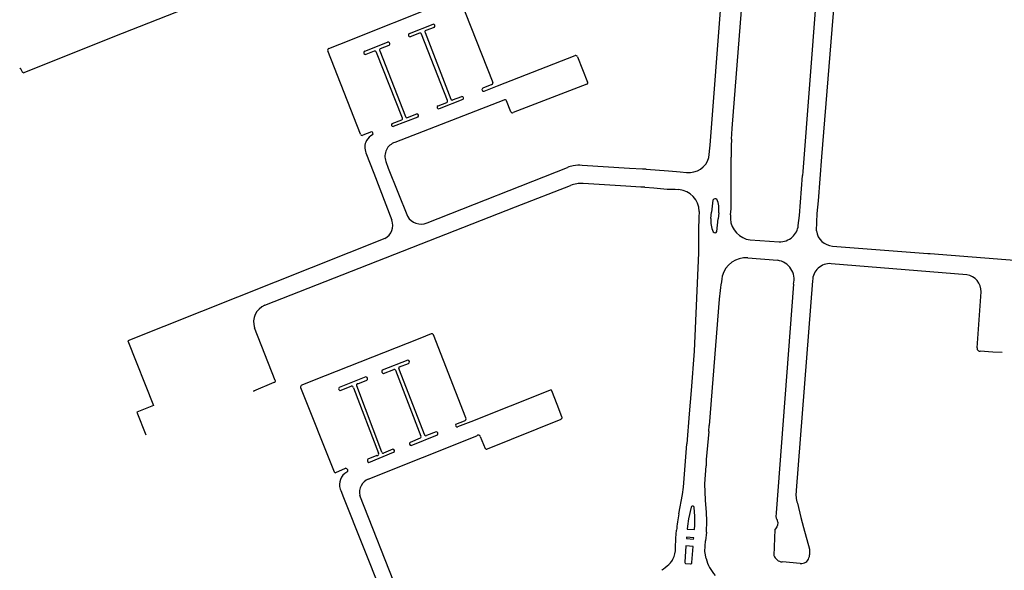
# Model space of a CAD drawing. Extents: x 148869 to 161638, y 453607 to 469810.
# Tile 959 of 1056: x 159130.82 to 159134.11, y 459867.06 to 459868.89. Entities that reach past the tile are written whole.
import ezdxf

# ---------------------------------------------------------------- set-up
doc = ezdxf.new("R2010")
doc.units = 0
doc.layers.add('LKI_V01_KANTRIJWEG', color=252, linetype='CONTINUOUS')

msp = doc.modelspace()

# ---------------------------------------------------------------- linework, layer by layer
at = {"layer": 'LKI_V01_KANTRIJWEG'}
for p, q in [((159133.5193, 459869.4925), (159133.4344, 459868.3882)), ((159133.5193, 459869.4925), (159133.4344, 459868.3882)), ((159133.1996, 459868.5316), (159133.2719, 459869.4634)), ((159133.1996, 459868.5316), (159133.2719, 459869.4634)), ((159133.1257, 459868.4763), (159133.1937, 459869.3521)), ((159133.1257, 459868.4763), (159133.1937, 459869.3521)), ((159131.1363, 459868.8371), (159131.7359, 459869.0759)), ((159131.1363, 459868.8371), (159131.7359, 459869.0759)), ((159132.2903, 459868.9667), (159132.4014, 459868.6846)), ((159132.2903, 459868.9667), (159132.4014, 459868.6846)), ((159131.8909, 459868.8126), (159132.248, 459868.9545)), ((159131.8909, 459868.8126), (159132.248, 459868.9545)), ((159132.1232, 459868.8479), (159132.2027, 459868.8793)), ((159132.1232, 459868.8479), (159132.2027, 459868.8793)), ((159132.2062, 459868.8683), (159132.1782, 459868.8578)), ((159132.2062, 459868.8683), (159132.1782, 459868.8578)), ((159130.9831, 459868.776), (159131.1363, 459868.8371)), ((159130.9831, 459868.776), (159131.1363, 459868.8371)), ((159132.1567, 459868.8488), (159132.1262, 459868.8374)), ((159132.1567, 459868.8488), (159132.1262, 459868.8374)), ((159132.2505, 459868.6247), (159132.1632, 459868.8463)), ((159132.2505, 459868.6247), (159132.1632, 459868.8463)), ((159132.1757, 459868.8513), (159132.2619, 459868.6287)), ((159132.1757, 459868.8513), (159132.2619, 459868.6287)), ((159131.8547, 459868.7982), (159131.8909, 459868.8126)), ((159131.8547, 459868.7982), (159131.8909, 459868.8126)), ((159131.9742, 459868.7896), (159132.0507, 459868.8195)), ((159131.9742, 459868.7896), (159132.0507, 459868.8195)), ((159132.0552, 459868.8085), (159132.0263, 459868.7971)), ((159132.0552, 459868.8085), (159132.0263, 459868.7971)), ((159130.8356, 459868.7171), (159130.9831, 459868.776)), ((159130.8356, 459868.7171), (159130.9831, 459868.776)), ((159131.9604, 459868.5121), (159131.8512, 459868.7902)), ((159131.9604, 459868.5121), (159131.8512, 459868.7902)), ((159132.0062, 459868.789), (159131.9777, 459868.7781)), ((159132.0062, 459868.789), (159131.9777, 459868.7781)), ((159132.0999, 459868.5654), (159132.0137, 459868.785)), ((159132.0999, 459868.5654), (159132.0137, 459868.785)), ((159132.0242, 459868.7906), (159132.1104, 459868.5714)), ((159132.0242, 459868.7906), (159132.1104, 459868.5714)), ((159132.4167, 459868.6735), (159132.676, 459868.7747)), ((159132.4167, 459868.6735), (159132.676, 459868.7747)), ((159132.684, 459868.7702), (159132.7174, 459868.6861)), ((159132.684, 459868.7702), (159132.7174, 459868.6861)), ((159130.8285, 459868.7294), (159130.8327, 459868.7202)), ((159130.8285, 459868.7294), (159130.8327, 459868.7202)), ((159132.3982, 459868.6784), (159132.3685, 459868.6656)), ((159132.3982, 459868.6784), (159132.3685, 459868.6656)), ((159132.372, 459868.6561), (159132.4167, 459868.6735)), ((159132.372, 459868.6561), (159132.4167, 459868.6735)), ((159132.7144, 459868.6791), (159132.4697, 459868.5844)), ((159132.7144, 459868.6791), (159132.4697, 459868.5844)), ((159132.2675, 459868.6267), (159132.2984, 459868.6381)), ((159132.2675, 459868.6267), (159132.2984, 459868.6381)), ((159132.4379, 459868.626), (159132.0746, 459868.4849)), ((159132.4379, 459868.626), (159132.0746, 459868.4849)), ((159132.219, 459868.6068), (159132.2479, 459868.6182)), ((159132.219, 459868.6068), (159132.2479, 459868.6182)), ((159132.3009, 459868.6276), (159132.222, 459868.5973)), ((159132.3009, 459868.6276), (159132.222, 459868.5973)), ((159132.4619, 459868.5874), (159132.4469, 459868.6239)), ((159132.4619, 459868.5874), (159132.4469, 459868.6239)), ((159132.1509, 459868.5693), (159132.0694, 459868.5379)), ((159132.1509, 459868.5693), (159132.0694, 459868.5379)), ((159132.1173, 459868.5683), (159132.1484, 459868.5798)), ((159132.1173, 459868.5683), (159132.1484, 459868.5798)), ((159132.0659, 459868.5479), (159132.0979, 459868.5604)), ((159132.0659, 459868.5479), (159132.0979, 459868.5604)), ((159131.9969, 459868.5205), (159131.9678, 459868.5095)), ((159131.9969, 459868.5205), (159131.9678, 459868.5095)), ((159133.197, 459868.4957), (159133.1996, 459868.5316)), ((159133.197, 459868.4957), (159133.1996, 459868.5316)), ((159133.1218, 459868.4343), (159133.1257, 459868.4763)), ((159133.1218, 459868.4343), (159133.1257, 459868.4763)), ((159131.9783, 459868.45), (159132.0047, 459868.382)), ((159131.9783, 459868.45), (159132.0047, 459868.382)), ((159132.0448, 459868.421), (159132.0522, 459868.3995)), ((159132.0448, 459868.421), (159132.0522, 459868.3995)), ((159132.8568, 459868.3984), (159132.6991, 459868.4081)), ((159132.8568, 459868.3984), (159132.6991, 459868.4081)), ((159133.1964, 459868.2833), (159133.196, 459868.4356)), ((159133.1964, 459868.2833), (159133.196, 459868.4356)), ((159132.0047, 459868.382), (159132.0649, 459868.2263)), ((159132.0047, 459868.382), (159132.0649, 459868.2263)), ((159132.0522, 459868.3995), (159132.1166, 459868.2387)), ((159132.0522, 459868.3995), (159132.1166, 459868.2387)), ((159132.182, 459868.2172), (159132.6501, 459868.4012)), ((159132.182, 459868.2172), (159132.6501, 459868.4012)), ((159132.8999, 459868.3961), (159132.8568, 459868.3984)), ((159132.8999, 459868.3961), (159132.8568, 459868.3984)), ((159132.9126, 459868.3955), (159132.8999, 459868.3961)), ((159132.9126, 459868.3955), (159132.8999, 459868.3961)), ((159132.9126, 459868.3955), (159132.9874, 459868.3901)), ((159132.9126, 459868.3955), (159132.9874, 459868.3901)), ((159132.9874, 459868.3901), (159133.0135, 459868.3878)), ((159132.9874, 459868.3901), (159133.0135, 459868.3878)), ((159133.0135, 459868.3878), (159133.0262, 459868.3871)), ((159133.0135, 459868.3878), (159133.0262, 459868.3871)), ((159133.0262, 459868.3871), (159133.0475, 459868.3851)), ((159133.0262, 459868.3871), (159133.0475, 459868.3851)), ((159133.4236, 459868.2419), (159133.4339, 459868.3742)), ((159133.4236, 459868.2419), (159133.4339, 459868.3742)), ((159133.4344, 459868.3882), (159133.4339, 459868.3742)), ((159133.4344, 459868.3882), (159133.4339, 459868.3742)), ((159132.8448, 459868.3397), (159132.7025, 459868.3481)), ((159132.8448, 459868.3397), (159132.7025, 459868.3481)), ((159132.8951, 459868.3361), (159132.8448, 459868.3397)), ((159132.8951, 459868.3361), (159132.8448, 459868.3397)), ((159132.9077, 459868.3359), (159132.8951, 459868.3361)), ((159132.9077, 459868.3359), (159132.8951, 459868.3361)), ((159132.9077, 459868.3359), (159132.9082, 459868.3359)), ((159132.9077, 459868.3359), (159132.9082, 459868.3359)), ((159132.9082, 459868.3359), (159132.9384, 459868.3333)), ((159132.9082, 459868.3359), (159132.9384, 459868.3333)), ((159132.9384, 459868.3333), (159132.9823, 459868.3296)), ((159132.9384, 459868.3333), (159132.9823, 459868.3296)), ((159132.9823, 459868.3296), (159133.009, 459868.3288)), ((159132.9823, 459868.3296), (159133.009, 459868.3288)), ((159133.009, 459868.3288), (159133.0217, 459868.3276)), ((159133.009, 459868.3288), (159133.0217, 459868.3276)), ((159133.1353, 459868.2928), (159133.1303, 459868.252)), ((159133.1353, 459868.2928), (159133.1303, 459868.252)), ((159133.0892, 459868.255), (159133.0883, 459868.2347)), ((159133.0892, 459868.255), (159133.0883, 459868.2347)), ((159133.1281, 459868.2314), (159133.1303, 459868.252)), ((159133.1281, 459868.2314), (159133.1303, 459868.252)), ((159133.1546, 459868.2501), (159133.1526, 459868.2298)), ((159133.1546, 459868.2501), (159133.1526, 459868.2298)), ((159133.1939, 459868.2435), (159133.1934, 459868.2302)), ((159133.1939, 459868.2435), (159133.1934, 459868.2302)), ((159133.4196, 459868.2078), (159133.4236, 459868.2419)), ((159133.4196, 459868.2078), (159133.4236, 459868.2419)), ((159133.1484, 459868.1876), (159133.1526, 459868.2298)), ((159133.1484, 459868.1876), (159133.1526, 459868.2298)), ((159132.0416, 459868.1648), (159131.1846, 459867.824)), ((159132.0416, 459868.1648), (159131.1846, 459867.824)), ((159133.0871, 459868.1699), (159133.0874, 459868.117)), ((159133.0871, 459868.1699), (159133.0874, 459868.117)), ((159133.2596, 459868.1603), (159133.3555, 459868.1535)), ((159133.2596, 459868.1603), (159133.3555, 459868.1535)), ((159133.5342, 459868.1394), (159133.8512, 459868.1148)), ((159133.5342, 459868.1394), (159133.8512, 459868.1148)), ((159133.8512, 459868.1148), (159133.8597, 459868.1143)), ((159133.8512, 459868.1148), (159133.8597, 459868.1143)), ((159133.8512, 459868.1148), (159133.8597, 459868.1143)), ((159133.8512, 459868.1148), (159133.8597, 459868.1143)), ((159133.8597, 459868.1143), (159134.4486, 459868.069)), ((159133.8597, 459868.1143), (159134.4486, 459868.069)), ((159133.2517, 459868.1001), (159133.3507, 459868.0921)), ((159133.2517, 459868.1001), (159133.3507, 459868.0921)), ((159133.981, 459868.0438), (159133.5293, 459868.0808)), ((159133.981, 459868.0438), (159133.5293, 459868.0808)), ((159133.4039, 459868.0124), (159133.3457, 459867.2502)), ((159133.4039, 459868.0124), (159133.3457, 459867.2502)), ((159133.4673, 459868.024), (159133.4131, 459867.3241)), ((159133.4673, 459868.024), (159133.4131, 459867.3241)), ((159134.0158, 459867.7999), (159134.0294, 459867.9866)), ((159134.0158, 459867.7999), (159134.0294, 459867.9866)), ((159133.1558, 459867.9624), (159133.1228, 459867.5409)), ((159133.1558, 459867.9624), (159133.1228, 459867.5409)), ((159131.676, 459867.6916), (159131.6069, 459867.8668)), ((159131.676, 459867.6916), (159131.6069, 459867.8668)), ((159132.1955, 459867.8466), (159132.158, 459867.8318)), ((159132.1955, 459867.8466), (159132.158, 459867.8318)), ((159132.158, 459867.8318), (159131.8001, 459867.6901)), ((159132.158, 459867.8318), (159131.8001, 459867.6901)), ((159132.311, 459867.5666), (159132.2038, 459867.843)), ((159132.311, 459867.5666), (159132.2038, 459867.843)), ((159134.0163, 459867.7956), (159134.0166, 459867.7946)), ((159134.0163, 459867.7956), (159134.0166, 459867.7946)), ((159134.0681, 459867.7862), (159134.0256, 459867.7892)), ((159134.0681, 459867.7862), (159134.0256, 459867.7892)), ((159134.0997, 459867.7841), (159134.0681, 459867.7862)), ((159134.0997, 459867.7841), (159134.0681, 459867.7862)), ((159132.1183, 459867.7593), (159132.0326, 459867.7255)), ((159132.1183, 459867.7593), (159132.0326, 459867.7255)), ((159132.09, 459867.7364), (159132.1207, 459867.7477)), ((159132.09, 459867.7364), (159132.1207, 459867.7477)), ((159132.0368, 459867.7151), (159132.071, 459867.7284)), ((159132.0368, 459867.7151), (159132.071, 459867.7284)), ((159132.0772, 459867.7252), (159132.1619, 459867.5056)), ((159132.0772, 459867.7252), (159132.1619, 459867.5056)), ((159131.6764, 459867.6905), (159131.676, 459867.6916)), ((159131.6764, 459867.6905), (159131.676, 459867.6916)), ((159131.8001, 459867.6901), (159131.7643, 459867.676)), ((159131.8001, 459867.6901), (159131.7643, 459867.676)), ((159131.9779, 459867.7033), (159131.8886, 459867.668)), ((159131.9779, 459867.7033), (159131.8886, 459867.668)), ((159131.9511, 459867.6807), (159131.9811, 459867.6923)), ((159131.9511, 459867.6807), (159131.9811, 459867.6923)), ((159131.7607, 459867.6682), (159131.8724, 459867.387)), ((159131.7607, 459867.6682), (159131.8724, 459867.387)), ((159131.8924, 459867.6579), (159131.9296, 459867.6719)), ((159131.8924, 459867.6579), (159131.9296, 459867.6719)), ((159131.9368, 459867.6668), (159132.0206, 459867.449)), ((159131.9368, 459867.6668), (159132.0206, 459867.449)), ((159132.0316, 459867.4519), (159131.9475, 459867.6736)), ((159132.0316, 459867.4519), (159131.9475, 459867.6736)), ((159132.5904, 459867.6578), (159132.3283, 459867.5539)), ((159132.5904, 459867.6578), (159132.3283, 459867.5539)), ((159132.6159, 459867.6114), (159132.5982, 459867.6569)), ((159132.6159, 459867.6114), (159132.5982, 459867.6569)), ((159133.0621, 459867.6576), (159133.0564, 459867.5799)), ((159133.0621, 459867.6576), (159133.0564, 459867.5799)), ((159131.2312, 459867.5926), (159131.2152, 459867.5861)), ((159131.2312, 459867.5926), (159131.2152, 459867.5861)), ((159131.2152, 459867.5861), (159131.245, 459867.5101)), ((159131.2152, 459867.5861), (159131.245, 459867.5101)), ((159132.6319, 459867.5706), (159132.6159, 459867.6114)), ((159132.6319, 459867.5706), (159132.6159, 459867.6114)), ((159132.2783, 459867.5458), (159132.3066, 459867.5565)), ((159132.2783, 459867.5458), (159132.3066, 459867.5565)), ((159132.3283, 459867.5539), (159132.2839, 459867.5363)), ((159132.3283, 459867.5539), (159132.2839, 459867.5363)), ((159132.3837, 459867.4636), (159132.6289, 459867.5629)), ((159132.3837, 459867.4636), (159132.6289, 459867.5629)), ((159133.0564, 459867.5799), (159133.0478, 459867.4803)), ((159133.0564, 459867.5799), (159133.0478, 459867.4803)), ((159132.2122, 459867.5198), (159132.1801, 459867.5079)), ((159132.2122, 459867.5198), (159132.1801, 459867.5079)), ((159133.1216, 459867.5214), (159133.1131, 459867.4274)), ((159133.1216, 459867.5214), (159133.1131, 459867.4274)), ((159133.1216, 459867.5214), (159133.1228, 459867.5409)), ((159133.1216, 459867.5214), (159133.1228, 459867.5409)), ((159131.9863, 459867.3628), (159132.3478, 459867.5065)), ((159131.9863, 459867.3628), (159132.3478, 459867.5065)), ((159132.1587, 459867.499), (159132.1253, 459867.4848)), ((159132.1587, 459867.499), (159132.1253, 459867.4848)), ((159132.1289, 459867.475), (159132.2173, 459867.5105)), ((159132.1289, 459867.475), (159132.2173, 459867.5105)), ((159132.3597, 459867.505), (159132.376, 459867.4648)), ((159132.3597, 459867.505), (159132.376, 459867.4648)), ((159132.0676, 459867.462), (159132.0373, 459867.4495)), ((159132.0676, 459867.462), (159132.0373, 459867.4495)), ((159132.0146, 459867.4409), (159131.9849, 459867.4294)), ((159132.0146, 459867.4409), (159131.9849, 459867.4294)), ((159131.9875, 459867.4184), (159132.0706, 459867.4519)), ((159131.9875, 459867.4184), (159132.0706, 459867.4519)), ((159133.1131, 459867.4274), (159133.1121, 459867.4072)), ((159133.1131, 459867.4274), (159133.1121, 459867.4072)), ((159131.8783, 459867.3849), (159131.9108, 459867.3986)), ((159131.8783, 459867.3849), (159131.9108, 459867.3986)), ((159131.8925, 459867.3293), (159131.8943, 459867.325)), ((159131.8925, 459867.3293), (159131.8943, 459867.325)), ((159131.8943, 459867.325), (159131.9037, 459867.3014)), ((159131.8943, 459867.325), (159131.9037, 459867.3014)), ((159131.9037, 459867.3014), (159132.0472, 459866.9422)), ((159131.9037, 459867.3014), (159132.0472, 459866.9422)), ((159132.0957, 459866.9593), (159131.9582, 459867.3081)), ((159132.0957, 459866.9593), (159131.9582, 459867.3081)), ((159133.0215, 459867.2471), (159133.0341, 459867.3108)), ((159133.0215, 459867.2471), (159133.0341, 459867.3108)), ((159133.0698, 459867.2726), (159133.0662, 459867.2727)), ((159133.0698, 459867.2726), (159133.0662, 459867.2727)), ((159133.4166, 459867.2821), (159133.4284, 459867.2345)), ((159133.4166, 459867.2821), (159133.4284, 459867.2345)), ((159133.1132, 459867.1861), (159133.1146, 459867.2229)), ((159133.1132, 459867.1861), (159133.1146, 459867.2229)), ((159133.3457, 459867.2502), (159133.3452, 459867.2368)), ((159133.3457, 459867.2502), (159133.3452, 459867.2368)), ((159133.4284, 459867.2345), (159133.4372, 459867.2016)), ((159133.4284, 459867.2345), (159133.4372, 459867.2016)), ((159133.0113, 459867.1654), (159133.014, 459867.1922)), ((159133.0113, 459867.1654), (159133.014, 459867.1922)), ((159133.3415, 459867.1947), (159133.3382, 459867.1084)), ((159133.3415, 459867.1947), (159133.3382, 459867.1084)), ((159133.3478, 459867.2024), (159133.3415, 459867.1947)), ((159133.3478, 459867.2024), (159133.3415, 459867.1947)), ((159133.3516, 459867.2195), (159133.3506, 459867.208)), ((159133.3516, 459867.2195), (159133.3506, 459867.208)), ((159133.01, 459867.1328), (159133.0113, 459867.1654)), ((159133.01, 459867.1328), (159133.0113, 459867.1654)), ((159133.1082, 459867.1216), (159133.1109, 459867.1568)), ((159133.1082, 459867.1216), (159133.1109, 459867.1568)), ((159133.1132, 459867.1861), (159133.1109, 459867.1568)), ((159133.1132, 459867.1861), (159133.1109, 459867.1568)), ((159133.1125, 459867.0975), (159133.1082, 459867.1216)), ((159133.1125, 459867.0975), (159133.1082, 459867.1216)), ((159133.0452, 459867.0811), (159133.0605, 459867.08)), ((159133.0452, 459867.0811), (159133.0605, 459867.08)), ((159133.4264, 459867.0812), (159133.3665, 459867.0863)), ((159133.4264, 459867.0812), (159133.3665, 459867.0863))]:
    msp.add_line(p, q, dxfattribs=at)
for points in [[(159133.5464, 459869.0406), (159133.4971, 459868.4374), (159133.4856, 459868.2902), (159133.482, 459868.2486), (159133.4798, 459868.19)], [(159133.5464, 459869.0406), (159133.4971, 459868.4374), (159133.4856, 459868.2902), (159133.482, 459868.2486), (159133.4798, 459868.19)], [(159131.6419, 459867.942), (159132.4765, 459868.2703), (159132.6605, 459868.3412)], [(159131.6419, 459867.942), (159132.4765, 459868.2703), (159132.6605, 459868.3412)], [(159133.0874, 459868.117), (159133.0722, 459867.7896), (159133.0621, 459867.6576)], [(159133.0874, 459868.117), (159133.0722, 459867.7896), (159133.0621, 459867.6576)], [(159131.1846, 459867.824), (159131.2702, 459867.6083), (159131.2312, 459867.5926)], [(159131.1846, 459867.824), (159131.2702, 459867.6083), (159131.2312, 459867.5926)], [(159132.1733, 459867.5118), (159132.098, 459867.7055), (159132.0885, 459867.7314)], [(159132.1733, 459867.5118), (159132.098, 459867.7055), (159132.0885, 459867.7314)], [(159131.6059, 459867.6532), (159131.6043, 459867.6572), (159131.673, 459867.6856)], [(159131.6059, 459867.6532), (159131.6043, 459867.6572), (159131.673, 459867.6856)], [(159133.0341, 459867.3108), (159133.0372, 459867.3359), (159133.0478, 459867.4803)], [(159133.0341, 459867.3108), (159133.0372, 459867.3359), (159133.0478, 459867.4803)], [(159133.1146, 459867.2229), (159133.1141, 459867.2507), (159133.1109, 459867.2927), (159133.1083, 459867.3472), (159133.1121, 459867.4072)], [(159133.1146, 459867.2229), (159133.1141, 459867.2507), (159133.1109, 459867.2927), (159133.1083, 459867.3472), (159133.1121, 459867.4072)], [(159133.0622, 459867.2691), (159133.0541, 459867.2299), (159133.0503, 459867.2052), (159133.0497, 459867.1961), (159133.0733, 459867.1945)], [(159133.0622, 459867.2691), (159133.0541, 459867.2299), (159133.0503, 459867.2052), (159133.0497, 459867.1961), (159133.0733, 459867.1945)], [(159133.0733, 459867.1945), (159133.0744, 459867.2086), (159133.0746, 459867.2388), (159133.0728, 459867.2683)], [(159133.0733, 459867.1945), (159133.0744, 459867.2086), (159133.0746, 459867.2388), (159133.0728, 459867.2683)], [(159133.4372, 459867.2016), (159133.4572, 459867.1289), (159133.457, 459867.1098)], [(159133.4372, 459867.2016), (159133.4572, 459867.1289), (159133.457, 459867.1098)], [(159133.0474, 459867.169), (159133.0471, 459867.164), (159133.0709, 459867.1621), (159133.0714, 459867.1669), (159133.0474, 459867.169)], [(159133.0474, 459867.169), (159133.0471, 459867.164), (159133.0709, 459867.1621), (159133.0714, 459867.1669), (159133.0474, 459867.169)], [(159133.0651, 459867.0841), (159133.0692, 459867.1377), (159133.0453, 459867.1401), (159133.0412, 459867.0861)], [(159133.0651, 459867.0841), (159133.0692, 459867.1377), (159133.0453, 459867.1401), (159133.0412, 459867.0861)]]:
    msp.add_lwpolyline(points, dxfattribs=at)
for centre, radius, start, end in [((159132.2026, 459868.8731), 0.0062, 25.7098, 89.0102), ((159132.2026, 459868.8731), 0.0062, 25.7098, 89.0102), ((159132.2027, 459868.8732), 0.0061, 305.6565, 24.6234), ((159132.2027, 459868.8732), 0.0061, 305.6565, 24.6234), ((159132.1257, 459868.8429), 0.00554, 115.8044, 206.9136), ((159132.1257, 459868.8429), 0.00554, 115.8044, 206.9136), ((159132.1256, 459868.8428), 0.00546, 206.3613, 276.5053), ((159132.1256, 459868.8428), 0.00546, 206.3613, 276.5053), ((159132.1589, 459868.8449), 0.00455, 60.2479, 119.4976), ((159132.1589, 459868.8449), 0.00455, 60.2479, 119.4976), ((159132.1586, 459868.8447), 0.00493, 19.5959, 57.4437), ((159132.1586, 459868.8447), 0.00493, 19.5959, 57.4437), ((159132.179, 459868.8538), 0.0041, 157.5304, 216.4376), ((159132.179, 459868.8538), 0.0041, 157.5304, 216.4376), ((159132.179, 459868.8538), 0.00409, 101.2562, 158.355), ((159132.179, 459868.8538), 0.00409, 101.2562, 158.355), ((159131.8564, 459868.7927), 0.00575, 106.8027, 154.0494), ((159131.8564, 459868.7927), 0.00575, 106.8027, 154.0494), ((159132.0519, 459868.8135), 0.00611, 29.3505, 101.0992), ((159132.0519, 459868.8135), 0.00611, 29.3505, 101.0992), ((159132.0519, 459868.8135), 0.00603, 302.9967, 29.2006), ((159132.0519, 459868.8135), 0.00603, 302.9967, 29.2006), ((159131.8562, 459868.7927), 0.00559, 153.4423, 206.5577), ((159131.8562, 459868.7927), 0.00559, 153.4423, 206.5577), ((159131.9773, 459868.7842), 0.00616, 119.7904, 205.5016), ((159131.9773, 459868.7842), 0.00616, 119.7904, 205.5016), ((159131.9772, 459868.7841), 0.00602, 204.5889, 275.1237), ((159131.9772, 459868.7841), 0.00602, 204.5889, 275.1237), ((159132.0084, 459868.7841), 0.00544, 65.4908, 114.2541), ((159132.0084, 459868.7841), 0.00544, 65.4908, 114.2541), ((159132.0083, 459868.7841), 0.00542, 9.3222, 64.234), ((159132.0083, 459868.7841), 0.00542, 9.3222, 64.234), ((159132.0271, 459868.7931), 0.00404, 101.864, 167.0199), ((159132.0271, 459868.7931), 0.00404, 101.864, 167.0199), ((159132.0276, 459868.7934), 0.00441, 171.9198, 219.4393), ((159132.0276, 459868.7934), 0.00441, 171.9198, 219.4393), ((159132.6763, 459868.7653), 0.00935, 63.1974, 91.6909), ((159132.6763, 459868.7653), 0.00935, 63.1974, 91.6909), ((159132.6762, 459868.7658), 0.00895, 29.0044, 61.159), ((159132.6762, 459868.7658), 0.00895, 29.0044, 61.159), ((159130.826, 459868.7286), 0.00274, 65.0626, 133.3096), ((159130.826, 459868.7286), 0.00274, 65.0626, 133.3096), ((159130.8261, 459868.7289), 0.00244, 12.7727, 64.2092), ((159130.8261, 459868.7289), 0.00244, 12.7727, 64.2092), ((159130.8359, 459868.721), 0.0033, 193.2551, 240.3977), ((159130.8359, 459868.721), 0.0033, 193.2551, 240.3977), ((159130.8345, 459868.7171), 0.0011, 2.9211, 106.3887), ((159130.8345, 459868.7171), 0.0011, 2.9211, 106.3887), ((159132.3973, 459868.6829), 0.00458, 281.9949, 335.8849), ((159132.3973, 459868.6829), 0.00458, 281.9949, 335.8849), ((159132.3963, 459868.6828), 0.00543, 340.8666, 19.1334), ((159132.3963, 459868.6828), 0.00543, 340.8666, 19.1334), ((159132.7136, 459868.6836), 0.00458, 280.5037, 340.861), ((159132.7136, 459868.6836), 0.00458, 280.5037, 340.861), ((159132.7133, 459868.6836), 0.00481, 342.3436, 31.9063), ((159132.7133, 459868.6836), 0.00481, 342.3436, 31.9063), ((159132.2982, 459868.6325), 0.00567, 33.9581, 87.8245), ((159132.2982, 459868.6325), 0.00567, 33.9581, 87.8245), ((159132.2983, 459868.6326), 0.0056, 298.3551, 33.303), ((159132.2983, 459868.6326), 0.0056, 298.3551, 33.303), ((159132.3701, 459868.6608), 0.00502, 109.6877, 200.482), ((159132.3701, 459868.6608), 0.00502, 109.6877, 200.482), ((159132.3702, 459868.6608), 0.00504, 199.7056, 290.8665), ((159132.3702, 459868.6608), 0.00504, 199.7056, 290.8665), ((159132.2207, 459868.6021), 0.00496, 110.4974, 195.9918), ((159132.2207, 459868.6021), 0.00496, 110.4974, 195.9918), ((159132.2207, 459868.602), 0.00492, 194.877, 284.6101), ((159132.2207, 459868.602), 0.00492, 194.877, 284.6101), ((159132.2436, 459868.6238), 0.00701, 307.8933, 334.2838), ((159132.2436, 459868.6238), 0.00701, 307.8933, 334.2838), ((159132.2437, 459868.6235), 0.00686, 335.7962, 9.9538), ((159132.2437, 459868.6235), 0.00686, 335.7962, 9.9538), ((159132.2657, 459868.6309), 0.00437, 210.0587, 252.9017), ((159132.2657, 459868.6309), 0.00437, 210.0587, 252.9017), ((159132.266, 459868.6316), 0.00517, 252.8464, 287.1536), ((159132.266, 459868.6316), 0.00517, 252.8464, 287.1536), ((159132.4416, 459868.6212), 0.00603, 72.4139, 127.5902), ((159132.4416, 459868.6212), 0.00603, 72.4139, 127.5902), ((159132.4414, 459868.621), 0.00623, 27.5712, 71.0377), ((159132.4414, 459868.621), 0.00623, 27.5712, 71.0377), ((159132.1146, 459868.5717), 0.00416, 184.4712, 246.5421), ((159132.1146, 459868.5717), 0.00416, 184.4712, 246.5421), ((159132.1147, 459868.5722), 0.00468, 247.5785, 304.0741), ((159132.1147, 459868.5722), 0.00468, 247.5785, 304.0741), ((159132.1487, 459868.5743), 0.00555, 21.7704, 93.2058), ((159132.1487, 459868.5743), 0.00555, 21.7704, 93.2058), ((159132.1488, 459868.5744), 0.00549, 292.6359, 21.0062), ((159132.1488, 459868.5744), 0.00549, 292.6359, 21.0062), ((159132.4667, 459868.5886), 0.00499, 193.1845, 247.9911), ((159132.4667, 459868.5886), 0.00499, 193.1845, 247.9911), ((159132.4669, 459868.5889), 0.0053, 247.6358, 302.0681), ((159132.4669, 459868.5889), 0.0053, 247.6358, 302.0681), ((159132.0691, 459868.5434), 0.00552, 124.7986, 200.5235), ((159132.0691, 459868.5434), 0.00552, 124.7986, 200.5235), ((159132.069, 459868.5433), 0.00541, 200.0168, 274.5443), ((159132.069, 459868.5433), 0.00541, 200.0168, 274.5443), ((159132.0976, 459868.5634), 0.00301, 276.5039, 340.5358), ((159132.0976, 459868.5634), 0.00301, 276.5039, 340.5358), ((159132.0974, 459868.5634), 0.00323, 341.2182, 37.3346), ((159132.0974, 459868.5634), 0.00323, 341.2182, 37.3346), ((159131.9648, 459868.5132), 0.00454, 194.5356, 245.2266), ((159131.9648, 459868.5132), 0.00454, 194.5356, 245.2266), ((159131.965, 459868.5133), 0.00467, 243.2829, 306.9587), ((159131.965, 459868.5133), 0.00467, 243.2829, 306.9587), ((159132.0217, 459868.4686), 0.047, 116.9608, 151.6802), ((159132.0217, 459868.4686), 0.047, 116.9608, 151.6802), ((159131.9963, 459868.5146), 0.00588, 18.6608, 84.3283), ((159131.9963, 459868.5146), 0.00588, 18.6608, 84.3283), ((159131.9963, 459868.5147), 0.00584, 313.8795, 18.2266), ((159131.9963, 459868.5147), 0.00584, 313.8795, 18.2266), ((159132.0218, 459868.4684), 0.0472, 151.5071, 202.8898), ((159132.0218, 459868.4684), 0.0472, 151.5071, 202.8898), ((159132.0903, 459868.4387), 0.0488, 108.708, 153.0816), ((159132.0903, 459868.4387), 0.0488, 108.708, 153.0816), ((159135.0409, 459868.4347), 1.845, 178.1039, 179.9715), ((159135.0409, 459868.4347), 1.845, 178.1039, 179.9715), ((159132.0904, 459868.4387), 0.0489, 153.1172, 201.2225), ((159132.0904, 459868.4387), 0.0489, 153.1172, 201.2225), ((159132.6875, 459868.3139), 0.095, 100.8602, 113.1841), ((159132.6875, 459868.3139), 0.095, 100.8602, 113.1841), ((159132.6874, 459868.3141), 0.0948, 82.9268, 100.841), ((159132.6874, 459868.3141), 0.0948, 82.9268, 100.841), ((159133.0558, 459868.4532), 0.0686, 263.0367, 343.9831), ((159133.0558, 459868.4532), 0.0686, 263.0367, 343.9831), ((159132.696, 459868.2575), 0.0909, 99.4798, 112.9784), ((159132.696, 459868.2575), 0.0909, 99.4798, 112.9784), ((159132.6959, 459868.2577), 0.0906, 85.7957, 99.4263), ((159132.6959, 459868.2577), 0.0906, 85.7957, 99.4263), ((159133.0163, 459868.2549), 0.0729, 0.0762, 85.7288), ((159133.0163, 459868.2549), 0.0729, 0.0762, 85.7288), ((159133.1419, 459868.2899), 0.00718, 92.7419, 156.3609), ((159133.1419, 459868.2899), 0.00718, 92.7419, 156.3609), ((159133.1432, 459868.2879), 0.00926, 54.2097, 100.2869), ((159133.1432, 459868.2879), 0.00926, 54.2097, 100.2869), ((159133.0637, 459868.2613), 0.0916, 352.9582, 21.9218), ((159133.0637, 459868.2613), 0.0916, 352.9582, 21.9218), ((159132.955, 459868.2782), 0.2414, 351.7384, 1.2253), ((159132.955, 459868.2782), 0.2414, 351.7384, 1.2253), ((159132.0181, 459868.2088), 0.0499, 298.073, 20.4724), ((159132.0181, 459868.2088), 0.0499, 298.073, 20.4724), ((159132.1613, 459868.2643), 0.0515, 209.8495, 293.7385), ((159132.1613, 459868.2643), 0.0515, 209.8495, 293.7385), ((159133.9502, 459868.1858), 0.8632, 176.7508, 181.0597), ((159133.9502, 459868.1858), 0.8632, 176.7508, 181.0597), ((159133.2182, 459868.2244), 0.0903, 175.5354, 204.4098), ((159133.2182, 459868.2244), 0.0903, 175.5354, 204.4098), ((159133.2677, 459868.2342), 0.0744, 183.0897, 263.7789), ((159133.2677, 459868.2342), 0.0744, 183.0897, 263.7789), ((159133.357, 459868.2159), 0.0632, 313.2301, 352.6417), ((159133.357, 459868.2159), 0.0632, 313.2301, 352.6417), ((159133.1422, 459868.1918), 0.00791, 217.3486, 271.2368), ((159133.1422, 459868.1918), 0.00791, 217.3486, 271.2368), ((159133.1422, 459868.191), 0.0071, 271.654, 331.2206), ((159133.1422, 459868.191), 0.0071, 271.654, 331.2206), ((159133.5382, 459868.1981), 0.0589, 187.9551, 266.0925), ((159133.5382, 459868.1981), 0.0589, 187.9551, 266.0925), ((159133.357, 459868.2188), 0.0653, 268.6219, 311.4347), ((159133.357, 459868.2188), 0.0653, 268.6219, 311.4347), ((159133.2449, 459868.0193), 0.0811, 85.1903, 165.6765), ((159133.2449, 459868.0193), 0.0811, 85.1903, 165.6765), ((159133.3414, 459868.0283), 0.0645, 345.6876, 81.7257), ((159133.3414, 459868.0283), 0.0645, 345.6876, 81.7257), ((159133.525, 459868.0232), 0.0577, 85.7054, 179.2242), ((159133.525, 459868.0232), 0.0577, 85.7054, 179.2242), ((159133.9727, 459867.9877), 0.0568, 358.9565, 81.536), ((159133.9727, 459867.9877), 0.0568, 358.9565, 81.536), ((159134.2748, 459867.8488), 1.1247, 170.2462, 174.2048), ((159134.2748, 459867.8488), 1.1247, 170.2462, 174.2048), ((159131.664, 459867.886), 0.0602, 111.5684, 198.6158), ((159131.664, 459867.886), 0.0602, 111.5684, 198.6158), ((159132.1978, 459867.8405), 0.00652, 22.7609, 110.6758), ((159132.1978, 459867.8405), 0.00652, 22.7609, 110.6758), ((159134.0229, 459867.7985), 0.00728, 168.9304, 203.9234), ((159134.0229, 459867.7985), 0.00728, 168.9304, 203.9234), ((159134.025, 459867.7985), 0.00934, 205.031, 273.3788), ((159134.025, 459867.7985), 0.00934, 205.031, 273.3788), ((159132.1171, 459867.753), 0.00639, 303.8583, 79.2749), ((159132.1171, 459867.753), 0.00639, 303.8583, 79.2749), ((159132.0375, 459867.7214), 0.00635, 139.8466, 263.4332), ((159132.0375, 459867.7214), 0.00635, 139.8466, 263.4332), ((159132.0723, 459867.7235), 0.00516, 19.1947, 105.3488), ((159132.0723, 459867.7235), 0.00516, 19.1947, 105.3488), ((159132.0907, 459867.7335), 0.00304, 103.6966, 223.426), ((159132.0907, 459867.7335), 0.00304, 103.6966, 223.426), ((159131.6727, 459867.6894), 0.00384, 274.4752, 16.6559), ((159131.6727, 459867.6894), 0.00384, 274.4752, 16.6559), ((159131.978, 459867.6973), 0.00596, 4.6663, 91.4737), ((159131.978, 459867.6973), 0.00596, 4.6663, 91.4737), ((159131.978, 459867.6974), 0.00598, 301.6154, 4.266), ((159131.978, 459867.6974), 0.00598, 301.6154, 4.266), ((159131.7669, 459867.67), 0.00647, 113.9871, 196.3124), ((159131.7669, 459867.67), 0.00647, 113.9871, 196.3124), ((159131.8936, 459867.6643), 0.00627, 143.3699, 234.7148), ((159131.8936, 459867.6643), 0.00627, 143.3699, 234.7148), ((159131.8933, 459867.6626), 0.00479, 226.0132, 259.3638), ((159131.8933, 459867.6626), 0.00479, 226.0132, 259.3638), ((159131.9312, 459867.6665), 0.00557, 2.8206, 106.2717), ((159131.9312, 459867.6665), 0.00557, 2.8206, 106.2717), ((159131.9509, 459867.6763), 0.0044, 88.3971, 218.4728), ((159131.9509, 459867.6763), 0.0044, 88.3971, 218.4728), ((159132.594, 459867.6546), 0.00477, 28.6332, 138.0846), ((159132.594, 459867.6546), 0.00477, 28.6332, 138.0846), ((159132.3053, 459867.5631), 0.00671, 280.7217, 31.5744), ((159132.3053, 459867.5631), 0.00671, 280.7217, 31.5744), ((159132.6269, 459867.5681), 0.00561, 291.2826, 26.4239), ((159132.6269, 459867.5681), 0.00561, 291.2826, 26.4239), ((159132.2126, 459867.514), 0.00579, 323.5863, 93.7391), ((159132.2126, 459867.514), 0.00579, 323.5863, 93.7391), ((159132.2836, 459867.5425), 0.00625, 148.2698, 272.4298), ((159132.2836, 459867.5425), 0.00625, 148.2698, 272.4298), ((159132.1295, 459867.4807), 0.00579, 135.4136, 264.4402), ((159132.1295, 459867.4807), 0.00579, 135.4136, 264.4402), ((159132.1576, 459867.5036), 0.00475, 282.9719, 24.3859), ((159132.1576, 459867.5036), 0.00475, 282.9719, 24.3859), ((159132.1774, 459867.5111), 0.00418, 170.5682, 310.3584), ((159132.1774, 459867.5111), 0.00418, 170.5682, 310.3584), ((159132.3532, 459867.5022), 0.00688, 80.7081, 141.8608), ((159132.3532, 459867.5022), 0.00688, 80.7081, 141.8608), ((159132.3534, 459867.5021), 0.00693, 23.9362, 82.0174), ((159132.3534, 459867.5021), 0.00693, 23.9362, 82.0174), ((159132.0352, 459867.4525), 0.00363, 189.4417, 304.7007), ((159132.0352, 459867.4525), 0.00363, 189.4417, 304.7007), ((159132.069, 459867.4569), 0.00527, 287.5348, 105.1031), ((159132.069, 459867.4569), 0.00527, 287.5348, 105.1031), ((159132.3804, 459867.4676), 0.00522, 212.6836, 309.6682), ((159132.3804, 459867.4676), 0.00522, 212.6836, 309.6682), ((159131.9897, 459867.4247), 0.0067, 135.914, 251.2506), ((159131.9897, 459867.4247), 0.0067, 135.914, 251.2506), ((159132.0155, 459867.4465), 0.00565, 261.3288, 25.528), ((159132.0155, 459867.4465), 0.00565, 261.3288, 25.528), ((159131.8759, 459867.3873), 0.00346, 185.1766, 315.8221), ((159131.8759, 459867.3873), 0.00346, 185.1766, 315.8221), ((159131.9111, 459867.3917), 0.00683, 303.8994, 93.0255), ((159131.9111, 459867.3917), 0.00683, 303.8994, 93.0255), ((159131.9376, 459867.3443), 0.0475, 118.4948, 198.4568), ((159131.9376, 459867.3443), 0.0475, 118.4948, 198.4568), ((159132.004, 459867.3191), 0.0471, 112.1326, 193.5531), ((159132.004, 459867.3191), 0.0471, 112.1326, 193.5531), ((159133.4918, 459867.3095), 0.08, 169.5438, 200.0264), ((159133.4918, 459867.3095), 0.08, 169.5438, 200.0264), ((159133.0664, 459867.2685), 0.00421, 93.3295, 171.7972), ((159133.0664, 459867.2685), 0.00421, 93.3295, 171.7972), ((159133.068, 459867.2681), 0.00477, 2.4067, 68.9232), ((159133.068, 459867.2681), 0.00477, 2.4067, 68.9232), ((159133.544, 459867.1478), 0.5319, 169.2426, 175.2112), ((159133.544, 459867.1478), 0.5319, 169.2426, 175.2112), ((159133.3572, 459867.2365), 0.012, 178.5523, 225.0054), ((159133.3572, 459867.2365), 0.012, 178.5523, 225.0054), ((159133.336, 459867.2191), 0.0156, 1.5011, 35.2087), ((159133.336, 459867.2191), 0.0156, 1.5011, 35.2087), ((159133.3382, 459867.2108), 0.0127, 318.9931, 347.6328), ((159133.3382, 459867.2108), 0.0127, 318.9931, 347.6328), ((159132.9392, 459867.1286), 0.0709, 332.0682, 3.4099), ((159132.9392, 459867.1286), 0.0709, 332.0682, 3.4099), ((159132.931, 459867.1327), 0.0801, 322.0422, 332.2506), ((159132.931, 459867.1327), 0.0801, 322.0422, 332.2506), ((159133.2305, 459867.1248), 0.1212, 193.02, 223.3081), ((159133.2305, 459867.1248), 0.1212, 193.02, 223.3081), ((159133.3692, 459867.119), 0.0328, 198.868, 265.2477), ((159133.3692, 459867.119), 0.0328, 198.868, 265.2477), ((159133.4295, 459867.1078), 0.0268, 263.3291, 343.6458), ((159133.4295, 459867.1078), 0.0268, 263.3291, 343.6458), ((159133.44, 459867.108), 0.0171, 332.8943, 6.0757), ((159133.44, 459867.108), 0.0171, 332.8943, 6.0757), ((159132.9381, 459867.0942), 0.0443, 306.1861, 316.4312), ((159132.9381, 459867.0942), 0.0443, 306.1861, 316.4312), ((159132.8043, 459867.2888), 0.2797, 306.3906, 312.7424), ((159132.8043, 459867.2888), 0.2797, 306.3906, 312.7424), ((159133.0456, 459867.0856), 0.00451, 173.6722, 264.455), ((159133.0456, 459867.0856), 0.00451, 173.6722, 264.455), ((159133.0611, 459867.084), 0.00402, 261.688, 1.8722), ((159133.0611, 459867.084), 0.00402, 261.688, 1.8722)]:
    msp.add_arc(centre, radius, start, end, dxfattribs=at)

doc.saveas('drawing.dxf')
